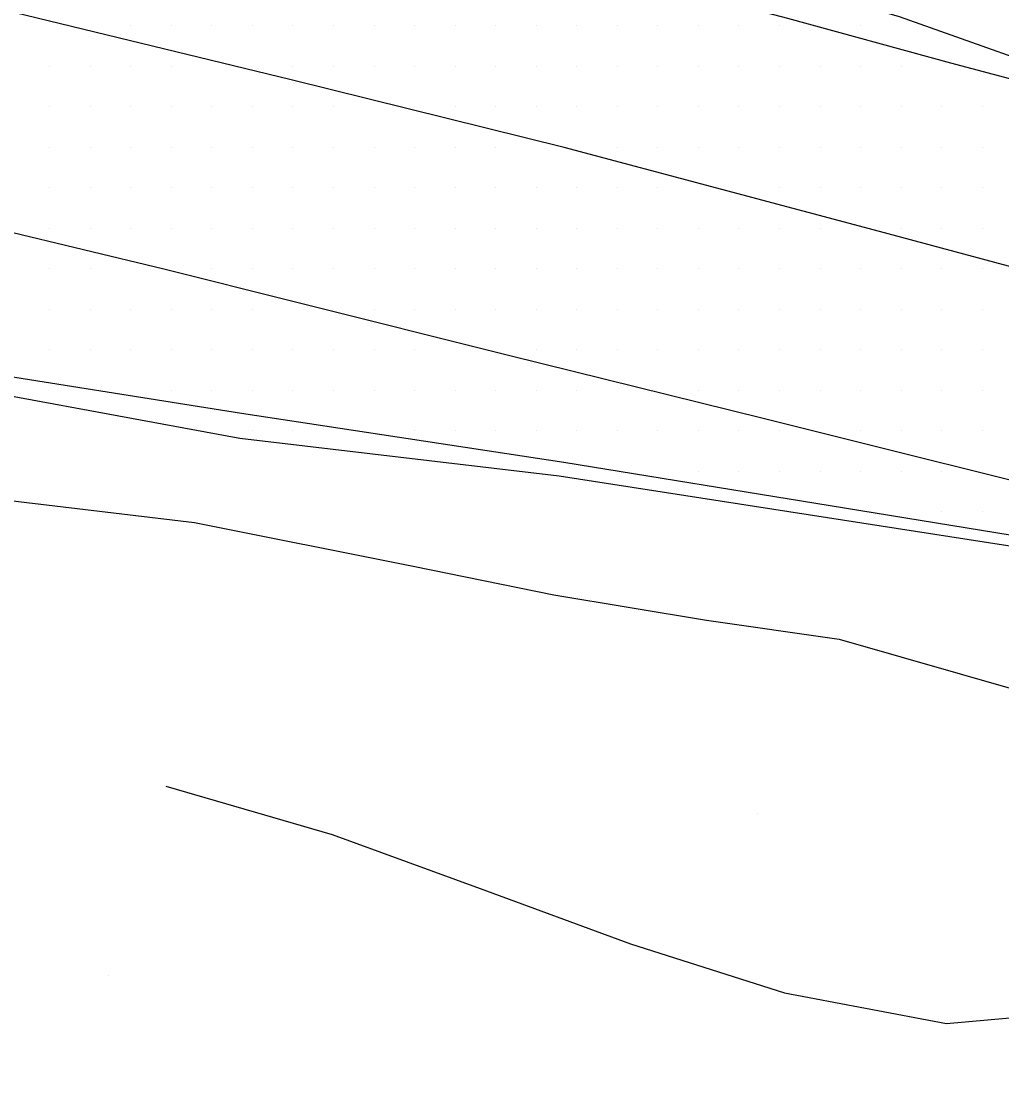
# Model space of a CAD drawing. Extents: x 1762120 to 1766775, y 709485 to 712965.
# Drawn here: x 1763424.5 to 1763485, y 712443.9 to 712509 of the extents above; entities that cross this region are included whole.
import ezdxf

# ---------------------------------------------------------------- set-up
doc = ezdxf.new("R2010")
doc.units = 0
for name, color, linetype in [('Exist DTM QL2 LIDAR Elevation Point', 7, 'Continuous'), ('Exist DTM Scan Elevation Point', 7, 'Continuous'), ('Exist Roads EOP', 7, 'Continuous'), ('Exist Roads EOT', 7, 'Continuous'), ('PH Exist DTM Breakline', 7, 'Continuous')]:
    doc.layers.add(name, color=color, linetype=linetype)

msp = doc.modelspace()

# ---------------------------------------------------------------- linework, layer by layer
at = {"layer": 'Exist DTM QL2 LIDAR Elevation Point'}
for p, q in [((1763469.915, 712460.151), (1763469.915, 712460.151)), ((1763429.909, 712450.15), (1763429.909, 712450.15))]:
    msp.add_line(p, q, dxfattribs=at)
at = {"layer": 'Exist DTM Scan Elevation Point'}
for p, q in [((1763431.25, 712508.75), (1763431.25, 712508.75)), ((1763433.75, 712508.75), (1763433.75, 712508.75)), ((1763436.25, 712508.75), (1763436.25, 712508.75)), ((1763438.75, 712508.75), (1763438.75, 712508.75)), ((1763441.25, 712508.75), (1763441.25, 712508.75)), ((1763443.75, 712508.75), (1763443.75, 712508.75)), ((1763446.25, 712508.75), (1763446.25, 712508.75)), ((1763448.75, 712508.75), (1763448.75, 712508.75)), ((1763451.25, 712508.75), (1763451.25, 712508.75)), ((1763453.75, 712508.75), (1763453.75, 712508.75)), ((1763456.25, 712508.75), (1763456.25, 712508.75)), ((1763458.75, 712508.75), (1763458.75, 712508.75)), ((1763461.25, 712508.75), (1763461.25, 712508.75)), ((1763463.75, 712508.75), (1763463.75, 712508.75)), ((1763466.25, 712508.75), (1763466.25, 712508.75)), ((1763468.75, 712508.75), (1763468.75, 712508.75)), ((1763471.25, 712508.75), (1763471.25, 712508.75)), ((1763476.25, 712508.75), (1763476.25, 712508.75)), ((1763426.25, 712506.25), (1763426.25, 712506.25)), ((1763428.75, 712506.25), (1763428.75, 712506.25)), ((1763431.25, 712506.25), (1763431.25, 712506.25)), ((1763433.75, 712506.25), (1763433.75, 712506.25)), ((1763441.25, 712506.25), (1763441.25, 712506.25)), ((1763443.75, 712506.25), (1763443.75, 712506.25)), ((1763446.25, 712506.25), (1763446.25, 712506.25)), ((1763448.75, 712506.25), (1763448.75, 712506.25)), ((1763451.25, 712506.25), (1763451.25, 712506.25)), ((1763453.75, 712506.25), (1763453.75, 712506.25)), ((1763456.25, 712506.25), (1763456.25, 712506.25)), ((1763458.75, 712506.25), (1763458.75, 712506.25)), ((1763461.25, 712506.25), (1763461.25, 712506.25)), ((1763463.75, 712506.25), (1763463.75, 712506.25)), ((1763466.25, 712506.25), (1763466.25, 712506.25)), ((1763468.75, 712506.25), (1763468.75, 712506.25)), ((1763471.25, 712506.25), (1763471.25, 712506.25)), ((1763473.75, 712506.25), (1763473.75, 712506.25)), ((1763476.25, 712506.25), (1763476.25, 712506.25)), ((1763478.75, 712506.25), (1763478.75, 712506.25)), ((1763426.25, 712503.75), (1763426.25, 712503.75)), ((1763428.75, 712503.75), (1763428.75, 712503.75)), ((1763431.25, 712503.75), (1763431.25, 712503.75)), ((1763433.75, 712503.75), (1763433.75, 712503.75)), ((1763436.25, 712503.75), (1763436.25, 712503.75)), ((1763438.75, 712503.75), (1763438.75, 712503.75)), ((1763441.25, 712503.75), (1763441.25, 712503.75)), ((1763443.75, 712503.75), (1763443.75, 712503.75)), ((1763451.25, 712503.75), (1763451.25, 712503.75)), ((1763453.75, 712503.75), (1763453.75, 712503.75)), ((1763456.25, 712503.75), (1763456.25, 712503.75)), ((1763458.75, 712503.75), (1763458.75, 712503.75)), ((1763461.25, 712503.75), (1763461.25, 712503.75)), ((1763463.75, 712503.75), (1763463.75, 712503.75)), ((1763466.25, 712503.75), (1763466.25, 712503.75)), ((1763468.75, 712503.75), (1763468.75, 712503.75)), ((1763471.25, 712503.75), (1763471.25, 712503.75)), ((1763473.75, 712503.75), (1763473.75, 712503.75)), ((1763476.25, 712503.75), (1763476.25, 712503.75)), ((1763478.75, 712503.75), (1763478.75, 712503.75)), ((1763481.25, 712503.75), (1763481.25, 712503.75)), ((1763483.75, 712503.75), (1763483.75, 712503.75)), ((1763426.25, 712501.25), (1763426.25, 712501.25)), ((1763428.75, 712501.25), (1763428.75, 712501.25)), ((1763431.25, 712501.25), (1763431.25, 712501.25)), ((1763433.75, 712501.25), (1763433.75, 712501.25)), ((1763436.25, 712501.25), (1763436.25, 712501.25)), ((1763438.75, 712501.25), (1763438.75, 712501.25)), ((1763441.25, 712501.25), (1763441.25, 712501.25)), ((1763443.75, 712501.25), (1763443.75, 712501.25)), ((1763446.25, 712501.25), (1763446.25, 712501.25)), ((1763448.75, 712501.25), (1763448.75, 712501.25)), ((1763451.25, 712501.25), (1763451.25, 712501.25)), ((1763453.75, 712501.25), (1763453.75, 712501.25)), ((1763461.25, 712501.25), (1763461.25, 712501.25)), ((1763463.75, 712501.25), (1763463.75, 712501.25)), ((1763466.25, 712501.25), (1763466.25, 712501.25)), ((1763468.75, 712501.25), (1763468.75, 712501.25)), ((1763471.25, 712501.25), (1763471.25, 712501.25)), ((1763473.75, 712501.25), (1763473.75, 712501.25)), ((1763476.25, 712501.25), (1763476.25, 712501.25)), ((1763478.75, 712501.25), (1763478.75, 712501.25)), ((1763481.25, 712501.25), (1763481.25, 712501.25)), ((1763483.75, 712501.25), (1763483.75, 712501.25)), ((1763426.25, 712498.75), (1763426.25, 712498.75)), ((1763428.75, 712498.75), (1763428.75, 712498.75)), ((1763431.25, 712498.75), (1763431.25, 712498.75)), ((1763433.75, 712498.75), (1763433.75, 712498.75)), ((1763436.25, 712498.75), (1763436.25, 712498.75)), ((1763438.75, 712498.75), (1763438.75, 712498.75)), ((1763441.25, 712498.75), (1763441.25, 712498.75)), ((1763443.75, 712498.75), (1763443.75, 712498.75)), ((1763446.25, 712498.75), (1763446.25, 712498.75)), ((1763448.75, 712498.75), (1763448.75, 712498.75)), ((1763451.25, 712498.75), (1763451.25, 712498.75)), ((1763453.75, 712498.75), (1763453.75, 712498.75)), ((1763456.25, 712498.75), (1763456.25, 712498.75)), ((1763458.75, 712498.75), (1763458.75, 712498.75)), ((1763461.25, 712498.75), (1763461.25, 712498.75)), ((1763463.75, 712498.75), (1763463.75, 712498.75)), ((1763471.25, 712498.75), (1763471.25, 712498.75)), ((1763473.75, 712498.75), (1763473.75, 712498.75)), ((1763476.25, 712498.75), (1763476.25, 712498.75)), ((1763478.75, 712498.75), (1763478.75, 712498.75)), ((1763481.25, 712498.75), (1763481.25, 712498.75)), ((1763483.75, 712498.75), (1763483.75, 712498.75)), ((1763426.25, 712496.25), (1763426.25, 712496.25)), ((1763428.75, 712496.25), (1763428.75, 712496.25)), ((1763431.25, 712496.25), (1763431.25, 712496.25)), ((1763433.75, 712496.25), (1763433.75, 712496.25)), ((1763436.25, 712496.25), (1763436.25, 712496.25)), ((1763438.75, 712496.25), (1763438.75, 712496.25)), ((1763441.25, 712496.25), (1763441.25, 712496.25)), ((1763443.75, 712496.25), (1763443.75, 712496.25)), ((1763446.25, 712496.25), (1763446.25, 712496.25)), ((1763448.75, 712496.25), (1763448.75, 712496.25)), ((1763451.25, 712496.25), (1763451.25, 712496.25)), ((1763453.75, 712496.25), (1763453.75, 712496.25)), ((1763456.25, 712496.25), (1763456.25, 712496.25)), ((1763458.75, 712496.25), (1763458.75, 712496.25)), ((1763461.25, 712496.25), (1763461.25, 712496.25)), ((1763463.75, 712496.25), (1763463.75, 712496.25)), ((1763466.25, 712496.25), (1763466.25, 712496.25)), ((1763468.75, 712496.25), (1763468.75, 712496.25)), ((1763471.25, 712496.25), (1763471.25, 712496.25)), ((1763473.75, 712496.25), (1763473.75, 712496.25)), ((1763478.75, 712496.25), (1763478.75, 712496.25)), ((1763481.25, 712496.25), (1763481.25, 712496.25)), ((1763483.75, 712496.25), (1763483.75, 712496.25)), ((1763426.25, 712493.75), (1763426.25, 712493.75)), ((1763428.75, 712493.75), (1763428.75, 712493.75)), ((1763436.25, 712493.75), (1763436.25, 712493.75)), ((1763438.75, 712493.75), (1763438.75, 712493.75)), ((1763441.25, 712493.75), (1763441.25, 712493.75)), ((1763443.75, 712493.75), (1763443.75, 712493.75)), ((1763446.25, 712493.75), (1763446.25, 712493.75)), ((1763448.75, 712493.75), (1763448.75, 712493.75)), ((1763451.25, 712493.75), (1763451.25, 712493.75)), ((1763453.75, 712493.75), (1763453.75, 712493.75)), ((1763456.25, 712493.75), (1763456.25, 712493.75)), ((1763458.75, 712493.75), (1763458.75, 712493.75)), ((1763461.25, 712493.75), (1763461.25, 712493.75)), ((1763463.75, 712493.75), (1763463.75, 712493.75)), ((1763466.25, 712493.75), (1763466.25, 712493.75)), ((1763468.75, 712493.75), (1763468.75, 712493.75)), ((1763471.25, 712493.75), (1763471.25, 712493.75)), ((1763473.75, 712493.75), (1763473.75, 712493.75)), ((1763476.25, 712493.75), (1763476.25, 712493.75)), ((1763478.75, 712493.75), (1763478.75, 712493.75)), ((1763481.25, 712493.75), (1763481.25, 712493.75)), ((1763483.75, 712493.75), (1763483.75, 712493.75)), ((1763426.25, 712491.25), (1763426.25, 712491.25)), ((1763428.75, 712491.25), (1763428.75, 712491.25)), ((1763431.25, 712491.25), (1763431.25, 712491.25)), ((1763433.75, 712491.25), (1763433.75, 712491.25)), ((1763436.25, 712491.25), (1763436.25, 712491.25)), ((1763438.75, 712491.25), (1763438.75, 712491.25)), ((1763446.25, 712491.25), (1763446.25, 712491.25)), ((1763448.75, 712491.25), (1763448.75, 712491.25)), ((1763451.25, 712491.25), (1763451.25, 712491.25)), ((1763453.75, 712491.25), (1763453.75, 712491.25)), ((1763456.25, 712491.25), (1763456.25, 712491.25)), ((1763458.75, 712491.25), (1763458.75, 712491.25)), ((1763461.25, 712491.25), (1763461.25, 712491.25)), ((1763463.75, 712491.25), (1763463.75, 712491.25)), ((1763466.25, 712491.25), (1763466.25, 712491.25)), ((1763468.75, 712491.25), (1763468.75, 712491.25)), ((1763471.25, 712491.25), (1763471.25, 712491.25)), ((1763473.75, 712491.25), (1763473.75, 712491.25)), ((1763476.25, 712491.25), (1763476.25, 712491.25)), ((1763478.75, 712491.25), (1763478.75, 712491.25)), ((1763481.25, 712491.25), (1763481.25, 712491.25)), ((1763483.75, 712491.25), (1763483.75, 712491.25)), ((1763426.25, 712488.75), (1763426.25, 712488.75)), ((1763428.75, 712488.75), (1763428.75, 712488.75)), ((1763431.25, 712488.75), (1763431.25, 712488.75)), ((1763433.75, 712488.75), (1763433.75, 712488.75)), ((1763436.25, 712488.75), (1763436.25, 712488.75)), ((1763438.75, 712488.75), (1763438.75, 712488.75)), ((1763441.25, 712488.75), (1763441.25, 712488.75)), ((1763443.75, 712488.75), (1763443.75, 712488.75)), ((1763446.25, 712488.75), (1763446.25, 712488.75)), ((1763448.75, 712488.75), (1763448.75, 712488.75)), ((1763456.25, 712488.75), (1763456.25, 712488.75)), ((1763458.75, 712488.75), (1763458.75, 712488.75)), ((1763461.25, 712488.75), (1763461.25, 712488.75)), ((1763463.75, 712488.75), (1763463.75, 712488.75)), ((1763466.25, 712488.75), (1763466.25, 712488.75)), ((1763468.75, 712488.75), (1763468.75, 712488.75)), ((1763471.25, 712488.75), (1763471.25, 712488.75)), ((1763473.75, 712488.75), (1763473.75, 712488.75)), ((1763476.25, 712488.75), (1763476.25, 712488.75)), ((1763478.75, 712488.75), (1763478.75, 712488.75)), ((1763481.25, 712488.75), (1763481.25, 712488.75)), ((1763483.75, 712488.75), (1763483.75, 712488.75)), ((1763433.75, 712486.25), (1763433.75, 712486.25)), ((1763436.25, 712486.25), (1763436.25, 712486.25)), ((1763438.75, 712486.25), (1763438.75, 712486.25)), ((1763441.25, 712486.25), (1763441.25, 712486.25)), ((1763443.75, 712486.25), (1763443.75, 712486.25)), ((1763446.25, 712486.25), (1763446.25, 712486.25)), ((1763448.75, 712486.25), (1763448.75, 712486.25)), ((1763451.25, 712486.25), (1763451.25, 712486.25)), ((1763453.75, 712486.25), (1763453.75, 712486.25)), ((1763456.25, 712486.25), (1763456.25, 712486.25)), ((1763458.75, 712486.25), (1763458.75, 712486.25)), ((1763466.25, 712486.25), (1763466.25, 712486.25)), ((1763468.75, 712486.25), (1763468.75, 712486.25)), ((1763471.25, 712486.25), (1763471.25, 712486.25)), ((1763473.75, 712486.25), (1763473.75, 712486.25)), ((1763476.25, 712486.25), (1763476.25, 712486.25)), ((1763478.75, 712486.25), (1763478.75, 712486.25)), ((1763481.25, 712486.25), (1763481.25, 712486.25)), ((1763483.75, 712486.25), (1763483.75, 712486.25)), ((1763438.75, 712483.75), (1763438.75, 712483.75)), ((1763441.25, 712483.75), (1763441.25, 712483.75)), ((1763448.75, 712483.75), (1763448.75, 712483.75)), ((1763451.25, 712483.75), (1763451.25, 712483.75)), ((1763453.75, 712483.75), (1763453.75, 712483.75)), ((1763456.25, 712483.75), (1763456.25, 712483.75)), ((1763458.75, 712483.75), (1763458.75, 712483.75)), ((1763461.25, 712483.75), (1763461.25, 712483.75)), ((1763463.75, 712483.75), (1763463.75, 712483.75)), ((1763466.25, 712483.75), (1763466.25, 712483.75)), ((1763468.75, 712483.75), (1763468.75, 712483.75)), ((1763471.25, 712483.75), (1763471.25, 712483.75)), ((1763476.25, 712483.75), (1763476.25, 712483.75)), ((1763478.75, 712483.75), (1763478.75, 712483.75)), ((1763481.25, 712483.75), (1763481.25, 712483.75)), ((1763483.75, 712483.75), (1763483.75, 712483.75)), ((1763466.25, 712481.25), (1763466.25, 712481.25)), ((1763468.75, 712481.25), (1763468.75, 712481.25)), ((1763471.25, 712481.25), (1763471.25, 712481.25)), ((1763473.75, 712481.25), (1763473.75, 712481.25)), ((1763476.25, 712481.25), (1763476.25, 712481.25)), ((1763478.75, 712481.25), (1763478.75, 712481.25)), ((1763481.25, 712481.25), (1763481.25, 712481.25)), ((1763481.25, 712478.75), (1763481.25, 712478.75)), ((1763483.75, 712478.75), (1763483.75, 712478.75))]:
    msp.add_line(p, q, dxfattribs=at)
at = {"layer": 'Exist Roads EOP'}
for points in [[(1763643.77, 712469.08), (1763626.18, 712472.9), (1763599.42, 712478.63), (1763576.58, 712483.84), (1763571.18, 712485.03), (1763551.88, 712489.01), (1763534.13, 712492.86), (1763518.9, 712496.72), (1763500.5, 712502.14), (1763491.03, 712504.88), (1763478.656, 712509.297), (1763462.81, 712513.89), (1763458.502, 712515.027), (1763451.12, 712516.94), (1763440.11, 712519.75), (1763420.99, 712524.32), (1763409.387, 712527.563), (1763408.929, 712525.659)], [(1763402.978, 712490.299), (1763402.57, 712488.349), (1763416.35, 712487.28), (1763437.97, 712483.29), (1763457.67, 712480.98), (1763482.94, 712477.06), (1763508.24, 712473.12), (1763519.18, 712470.84), (1763526.87, 712468.59), (1763535.65, 712464.92), (1763550.17, 712458.08), (1763569.02, 712449.37), (1763604.66, 712439.45), (1763611.76, 712436.53), (1763616.31, 712433.19), (1763618.93, 712430.13), (1763619.854, 712426.577)]]:
    msp.add_lwpolyline(points, dxfattribs=at)
at = {"layer": 'Exist Roads EOT'}
for points in [[(1763641.44, 712457.51), (1763610.11, 712464.37), (1763586.15, 712469.61), (1763570.11, 712472.98), (1763537.91, 712480.08), (1763522.15, 712483.97), (1763497.14, 712490.74), (1763477.41, 712496.05), (1763457.98, 712501.22), (1763441.15, 712505.41), (1763416.91, 712511.31), (1763393.66, 712516.74), (1763375.63, 712520.86), (1763349.91, 712526.4)], [(1763643.66, 712468.08), (1763620.69, 712473.26), (1763603.42, 712477.07), (1763588.97, 712480.2), (1763569.94, 712484.38), (1763558.25, 712487.06), (1763544.93, 712490.02), (1763536.73, 712492.05), (1763519.07, 712496.62), (1763501.14, 712501.29), (1763481.82, 712506.44), (1763471.77, 712509.18), (1763450.73, 712514.7), (1763436.96, 712518.41), (1763425.2, 712521.47), (1763415.71, 712523.9), (1763408.688, 712525.62)], [(1763423.38, 712496.13), (1763433.3, 712493.74), (1763441.32, 712491.73), (1763454.62, 712488.4), (1763470.25, 712484.54), (1763492.78, 712478.89), (1763506.2, 712475.5), (1763522.94, 712471.26), (1763524.56, 712470.96)], [(1763403.124, 712490.426), (1763420.2, 712487.67), (1763438.08, 712484.85), (1763457.95, 712481.82), (1763474.38, 712479.14), (1763489.24, 712476.72), (1763502.94, 712474.46)]]:
    msp.add_lwpolyline(points, dxfattribs=at)
at = {"layer": 'PH Exist DTM Breakline'}
for points in [[(1763401.313, 712480.474), (1763413.973, 712480.629), (1763435.174, 712478.099), (1763448.67, 712475.407), (1763457.334, 712473.631), (1763466.749, 712472.084), (1763474.932, 712470.898), (1763486.185, 712467.67), (1763497.142, 712465.095), (1763506.412, 712463.149), (1763516.848, 712460.911), (1763527.121, 712458.606), (1763536.237, 712456.991), (1763539.17, 712456.298)], [(1763433.407, 712461.841), (1763443.679, 712458.846), (1763452.795, 712455.523), (1763462.052, 712452.103), (1763471.548, 712449.089), (1763481.551, 712447.201), (1763491.422, 712448.09), (1763503.719, 712443.616), (1763515.004, 712439.386), (1763522.853, 712436.935), (1763529.718, 712436.28), (1763535.651, 712434.479), (1763544.769, 712431.289), (1763554.288, 712429.526), (1763564.03, 712429.454), (1763570.846, 712429.91), (1763580.791, 712428.039), (1763589.009, 712428.88), (1763597.709, 712430.405), (1763606.079, 712427.974), (1763609.975, 712424.399), (1763610.37, 712417.666), (1763608.851, 712409.683), (1763609.884, 712405.31)]]:
    msp.add_lwpolyline(points, dxfattribs=at)

doc.saveas('drawing.dxf')
